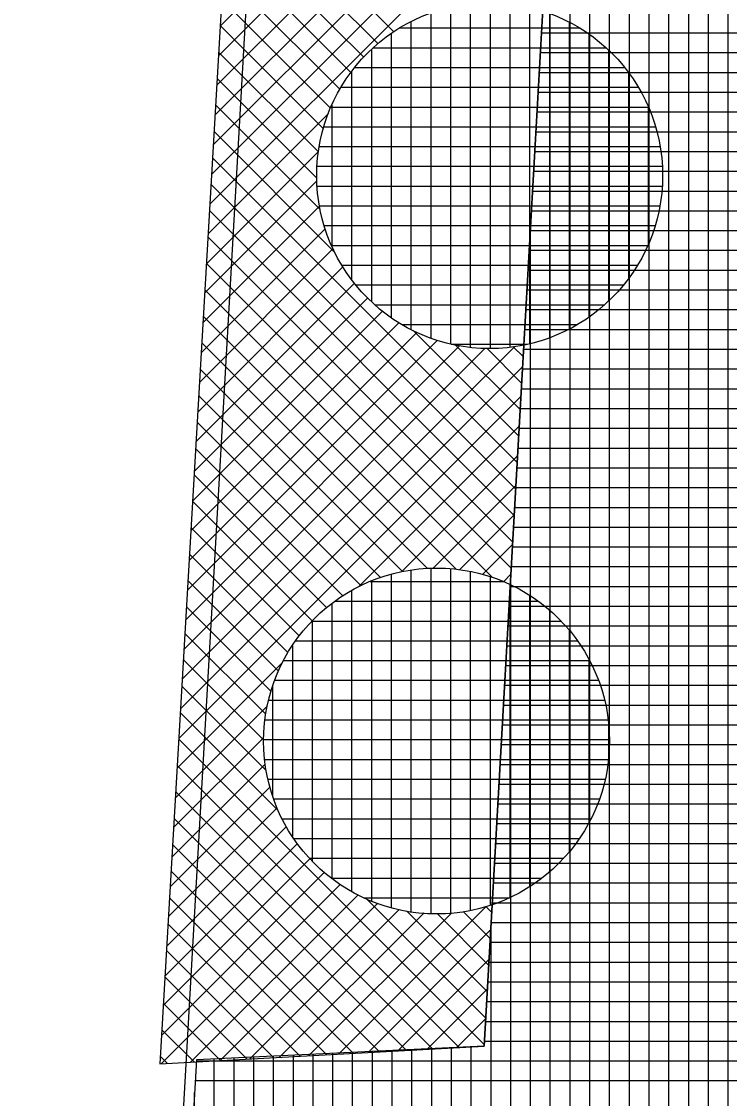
# Model space of a CAD drawing. Extents: x -565346 to -564154, y -1097386 to -1095620.
# Drawn here: x -564285.14 to -564277.98, y -1096906.57 to -1096895.68 of the extents above; entities that cross this region are included whole.
import ezdxf

# ---------------------------------------------------------------- set-up
doc = ezdxf.new("R2010")
doc.units = 0
for name, color, linetype in [('Vrstva 1', 7, 'Continuous'), ('Vrstva 41', 7, 'Continuous'), ('Vrstva 42', 7, 'Continuous'), ('Vrstva 43', 7, 'Continuous'), ('Vrstva 44', 7, 'Continuous')]:
    doc.layers.add(name, color=color, linetype=linetype)

msp = doc.modelspace()

# ---------------------------------------------------------------- linework, layer by layer
at = {"layer": 'Vrstva 1'}
msp.add_line((-564285.9, -1096948.97), (-564275.31, -1096762.41), dxfattribs=at)
at = {"layer": 'Vrstva 41'}
msp.add_lwpolyline([(-564270.26, -1096726.329), (-564273.28, -1096725.96), (-564283.74, -1096906.22), (-564280.461, -1096906.04), (-564278.386, -1096869.47)], close=True, dxfattribs=at)
at = {"layer": 'Vrstva 42'}
for p, q in [((-564280.403, -1096893.278), (-564283.148, -1096896.023)), ((-564280.614, -1096893.205), (-564283.131, -1096895.723)), ((-564279.902, -1096893.342), (-564283.183, -1096896.623)), ((-564280.163, -1096893.32), (-564283.166, -1096896.323)), ((-564279.748, -1096893.471), (-564283.201, -1096896.924)), ((-564279.765, -1096893.771), (-564283.218, -1096897.224)), ((-564279.782, -1096894.071), (-564283.235, -1096897.524)), ((-564283.037, -1096894.113), (-564281.372, -1096895.778)), ((-564283.053, -1096894.38), (-564281.533, -1096895.9)), ((-564283.068, -1096894.648), (-564281.678, -1096896.037)), ((-564283.084, -1096894.915), (-564281.808, -1096896.191)), ((-564283.1, -1096895.182), (-564281.921, -1096896.361)), ((-564283.115, -1096895.45), (-564282.014, -1096896.551)), ((-564283.131, -1096895.717), (-564282.086, -1096896.761)), ((-564283.146, -1096895.984), (-564282.135, -1096896.995)), ((-564283.162, -1096896.251), (-564282.153, -1096897.26)), ((-564283.177, -1096896.519), (-564282.119, -1096897.577)), ((-564282.035, -1096896.607), (-564283.253, -1096897.824)), ((-564283.193, -1096896.786), (-564281.972, -1096898.007)), ((-564282.134, -1096896.989), (-564283.27, -1096898.125)), ((-564283.208, -1096897.053), (-564280.126, -1096900.136)), ((-564282.151, -1096897.288), (-564283.288, -1096898.425)), ((-564283.224, -1096897.321), (-564280.141, -1096900.403)), ((-564282.124, -1096897.544), (-564283.305, -1096898.725)), ((-564283.239, -1096897.588), (-564280.156, -1096900.671)), ((-564282.069, -1096897.772), (-564283.323, -1096899.026)), ((-564283.255, -1096897.855), (-564280.172, -1096900.939)), ((-564281.989, -1096897.974), (-564283.34, -1096899.326)), ((-564281.889, -1096898.157), (-564283.357, -1096899.626)), ((-564283.27, -1096898.123), (-564280.187, -1096901.206)), ((-564281.771, -1096898.323), (-564283.375, -1096899.926)), ((-564283.286, -1096898.39), (-564280.375, -1096901.301)), ((-564281.637, -1096898.472), (-564283.392, -1096900.227)), ((-564281.488, -1096898.605), (-564283.41, -1096900.527)), ((-564281.322, -1096898.722), (-564283.427, -1096900.827)), ((-564283.301, -1096898.657), (-564280.742, -1096901.217)), ((-564281.139, -1096898.821), (-564283.444, -1096901.127)), ((-564281.177, -1096898.802), (-564280.111, -1096899.868)), ((-564280.149, -1096898.963), (-564283.514, -1096902.328)), ((-564280.704, -1096898.953), (-564283.479, -1096901.728)), ((-564280.935, -1096898.901), (-564283.462, -1096901.428)), ((-564283.317, -1096898.925), (-564281.033, -1096901.209)), ((-564280.748, -1096898.948), (-564280.096, -1096899.6)), ((-564280.165, -1096898.965), (-564280.065, -1096899.065)), ((-564280.448, -1096898.979), (-564283.497, -1096902.028)), ((-564280.432, -1096898.981), (-564280.08, -1096899.333)), ((-564280.071, -1096899.168), (-564283.532, -1096902.629)), ((-564283.332, -1096899.192), (-564281.286, -1096901.239)), ((-564280.088, -1096899.468), (-564283.549, -1096902.929)), ((-564283.348, -1096899.459), (-564281.508, -1096901.299)), ((-564283.363, -1096899.727), (-564281.708, -1096901.382)), ((-564280.105, -1096899.768), (-564281.73, -1096901.393)), ((-564283.379, -1096899.994), (-564281.889, -1096901.484)), ((-564280.122, -1096900.068), (-564281.294, -1096901.24)), ((-564283.394, -1096900.261), (-564282.053, -1096901.603)), ((-564280.139, -1096900.368), (-564280.977, -1096901.206)), ((-564283.41, -1096900.529), (-564282.2, -1096901.739)), ((-564280.156, -1096900.667), (-564280.71, -1096901.222)), ((-564283.425, -1096900.796), (-564282.331, -1096901.89)), ((-564280.173, -1096900.967), (-564280.476, -1096901.27)), ((-564283.441, -1096901.063), (-564282.446, -1096902.058)), ((-564283.456, -1096901.331), (-564282.544, -1096902.243)), ((-564280.19, -1096901.267), (-564280.265, -1096901.342)), ((-564283.472, -1096901.598), (-564282.618, -1096902.451)), ((-564283.487, -1096901.865), (-564282.67, -1096902.682)), ((-564282.505, -1096902.168), (-564283.566, -1096903.229)), ((-564283.503, -1096902.133), (-564282.693, -1096902.942)), ((-564283.518, -1096902.4), (-564282.666, -1096903.252)), ((-564282.658, -1096902.604), (-564283.584, -1096903.53)), ((-564283.534, -1096902.667), (-564282.548, -1096903.654)), ((-564282.692, -1096902.921), (-564283.601, -1096903.83)), ((-564283.549, -1096902.935), (-564280.46, -1096906.024)), ((-564282.676, -1096903.187), (-564283.619, -1096904.13)), ((-564283.565, -1096903.202), (-564280.713, -1096906.054)), ((-564282.628, -1096903.422), (-564283.636, -1096904.43)), ((-564283.58, -1096903.469), (-564280.981, -1096906.069)), ((-564282.556, -1096903.633), (-564283.654, -1096904.731)), ((-564283.596, -1096903.737), (-564281.249, -1096906.083)), ((-564282.463, -1096903.823), (-564283.671, -1096905.031)), ((-564282.351, -1096903.994), (-564283.688, -1096905.331)), ((-564283.611, -1096904.004), (-564281.517, -1096906.098)), ((-564282.222, -1096904.147), (-564283.706, -1096905.631)), ((-564282.077, -1096904.285), (-564283.723, -1096905.932)), ((-564283.627, -1096904.271), (-564281.786, -1096906.113)), ((-564281.916, -1096904.407), (-564283.728, -1096906.219)), ((-564281.737, -1096904.512), (-564283.429, -1096906.203)), ((-564283.642, -1096904.539), (-564282.054, -1096906.127)), ((-564281.54, -1096904.597), (-564283.13, -1096906.186)), ((-564280.44, -1096904.628), (-564281.933, -1096906.121)), ((-564281.644, -1096904.558), (-564280.445, -1096905.756)), ((-564280.441, -1096904.628), (-564280.384, -1096904.686)), ((-564281.322, -1096904.662), (-564282.83, -1096906.17)), ((-564281.068, -1096904.691), (-564282.531, -1096906.154)), ((-564280.79, -1096904.696), (-564282.232, -1096906.137)), ((-564281.246, -1096904.672), (-564280.43, -1096905.489)), ((-564280.932, -1096904.703), (-564280.415, -1096905.221)), ((-564280.672, -1096904.68), (-564280.399, -1096904.953)), ((-564283.658, -1096904.806), (-564282.322, -1096906.142)), ((-564280.394, -1096904.865), (-564281.633, -1096906.104)), ((-564283.673, -1096905.073), (-564282.59, -1096906.157)), ((-564280.411, -1096905.165), (-564281.334, -1096906.088)), ((-564283.689, -1096905.341), (-564282.858, -1096906.172)), ((-564280.428, -1096905.465), (-564281.035, -1096906.071)), ((-564283.704, -1096905.608), (-564283.126, -1096906.186)), ((-564280.445, -1096905.765), (-564280.735, -1096906.055)), ((-564283.72, -1096905.875), (-564283.394, -1096906.201)), ((-564283.736, -1096906.143), (-564283.662, -1096906.216))]:
    msp.add_line(p, q, dxfattribs=at)
at = {"layer": 'Vrstva 43'}
for p, q in [((-564277.99, -1096986.036), (-564277.99, -1096862.494)), ((-564278.19, -1096989.559), (-564278.19, -1096866.017)), ((-564278.39, -1096993.082), (-564278.39, -1096869.541)), ((-564278.59, -1096996.605), (-564278.59, -1096873.065)), ((-564278.79, -1097000.128), (-564278.79, -1096876.59)), ((-564278.99, -1097003.651), (-564278.99, -1096880.115)), ((-564279.19, -1097007.173), (-564279.19, -1096883.64)), ((-564279.39, -1097010.696), (-564279.39, -1096887.165)), ((-564279.59, -1097014.219), (-564279.59, -1096890.689)), ((-564279.79, -1097017.742), (-564279.79, -1096894.214)), ((-564279.879, -1096895.79), (-564272.868, -1096895.79)), ((-564279.891, -1096895.99), (-564272.879, -1096895.99)), ((-564279.902, -1096896.19), (-564272.89, -1096896.19)), ((-564279.913, -1096896.39), (-564272.902, -1096896.39)), ((-564279.925, -1096896.59), (-564272.913, -1096896.59)), ((-564279.936, -1096896.79), (-564272.924, -1096896.79)), ((-564279.947, -1096896.99), (-564272.936, -1096896.99)), ((-564279.959, -1096897.19), (-564272.947, -1096897.19)), ((-564279.97, -1096897.39), (-564272.958, -1096897.39)), ((-564279.982, -1096897.59), (-564272.97, -1096897.59)), ((-564279.99, -1097021.265), (-564279.99, -1096897.739)), ((-564279.993, -1096897.79), (-564272.981, -1096897.79)), ((-564280.004, -1096897.99), (-564272.993, -1096897.99)), ((-564280.016, -1096898.19), (-564273.004, -1096898.19)), ((-564280.027, -1096898.39), (-564273.015, -1096898.39)), ((-564280.038, -1096898.59), (-564273.027, -1096898.59)), ((-564280.05, -1096898.79), (-564273.038, -1096898.79)), ((-564280.061, -1096898.99), (-564273.049, -1096898.99)), ((-564280.072, -1096899.19), (-564273.061, -1096899.19)), ((-564280.084, -1096899.39), (-564273.072, -1096899.39)), ((-564280.095, -1096899.59), (-564273.083, -1096899.59)), ((-564280.106, -1096899.79), (-564273.095, -1096899.79)), ((-564280.118, -1096899.99), (-564273.106, -1096899.99)), ((-564280.129, -1096900.19), (-564273.117, -1096900.19)), ((-564280.14, -1096900.39), (-564273.129, -1096900.39)), ((-564280.152, -1096900.59), (-564273.14, -1096900.59)), ((-564280.163, -1096900.79), (-564273.151, -1096900.79)), ((-564280.174, -1096900.99), (-564273.163, -1096900.99)), ((-564280.186, -1096901.19), (-564273.174, -1096901.19)), ((-564280.19, -1097024.788), (-564280.19, -1096901.264)), ((-564280.197, -1096901.39), (-564273.186, -1096901.39)), ((-564280.209, -1096901.59), (-564273.197, -1096901.59)), ((-564280.22, -1096901.79), (-564273.208, -1096901.79)), ((-564280.231, -1096901.99), (-564273.22, -1096901.99)), ((-564280.243, -1096902.19), (-564273.231, -1096902.19)), ((-564280.254, -1096902.39), (-564273.242, -1096902.39)), ((-564280.265, -1096902.59), (-564273.254, -1096902.59)), ((-564280.277, -1096902.79), (-564273.265, -1096902.79)), ((-564280.288, -1096902.99), (-564273.276, -1096902.99)), ((-564280.299, -1096903.19), (-564273.288, -1096903.19)), ((-564280.311, -1096903.39), (-564273.299, -1096903.39)), ((-564280.322, -1096903.59), (-564273.31, -1096903.59)), ((-564280.333, -1096903.79), (-564273.322, -1096903.79)), ((-564280.345, -1096903.99), (-564273.333, -1096903.99)), ((-564280.356, -1096904.19), (-564273.344, -1096904.19)), ((-564280.367, -1096904.39), (-564273.356, -1096904.39)), ((-564280.379, -1096904.59), (-564273.367, -1096904.59)), ((-564280.39, -1097028.31), (-564280.39, -1096904.789)), ((-564280.39, -1096904.79), (-564273.379, -1096904.79)), ((-564280.401, -1096904.99), (-564273.39, -1096904.99)), ((-564280.413, -1096905.19), (-564273.401, -1096905.19)), ((-564280.424, -1096905.39), (-564273.413, -1096905.39)), ((-564280.435, -1096905.59), (-564273.424, -1096905.59)), ((-564280.447, -1096905.79), (-564273.435, -1096905.79)), ((-564280.59, -1097031.833), (-564280.59, -1096906.046)), ((-564280.458, -1096905.99), (-564273.447, -1096905.99)), ((-564282.79, -1096930.948), (-564282.79, -1096906.152)), ((-564282.59, -1096930.96), (-564282.59, -1096906.142)), ((-564282.39, -1096930.971), (-564282.39, -1096906.133)), ((-564282.19, -1097060.016), (-564282.19, -1096906.123)), ((-564281.99, -1097056.493), (-564281.99, -1096906.114)), ((-564281.79, -1097052.97), (-564281.79, -1096906.104)), ((-564281.59, -1097049.447), (-564281.59, -1096906.094)), ((-564281.39, -1097045.925), (-564281.39, -1096906.085)), ((-564281.19, -1097042.402), (-564281.19, -1096906.075)), ((-564280.99, -1097038.879), (-564280.99, -1096906.065)), ((-564280.79, -1097035.356), (-564280.79, -1096906.056)), ((-564283.371, -1096906.19), (-564273.458, -1096906.19)), ((-564283.19, -1096930.926), (-564283.19, -1096906.171)), ((-564282.99, -1096930.937), (-564282.99, -1096906.162)), ((-564283.383, -1096906.39), (-564273.469, -1096906.39)), ((-564283.39, -1096930.914), (-564283.39, -1096906.509))]:
    msp.add_line(p, q, dxfattribs=at)
msp.add_lwpolyline([(-564272.07, -1096706.16), (-564273.28, -1096725.96), (-564270.26, -1096726.329), (-564278.386, -1096869.47), (-564280.461, -1096906.04), (-564283.37, -1096906.18), (-564284.87, -1096930.83)], dxfattribs=at)
at = {"layer": 'Vrstva 44'}
for p, q in [((-564281, -1096895.59), (-564281, -1096898.877)), ((-564280.8, -1096895.532), (-564280.8, -1096898.938)), ((-564280.6, -1096895.497), (-564280.6, -1096898.972)), ((-564280.4, -1096895.485), (-564280.4, -1096898.982)), ((-564280.2, -1096895.496), (-564280.2, -1096898.97)), ((-564280, -1096895.533), (-564280, -1096898.935)), ((-564281.2, -1096895.676), (-564281.2, -1096898.792)), ((-564279.8, -1096895.594), (-564279.8, -1096898.876)), ((-564279.6, -1096895.681), (-564279.6, -1096898.787)), ((-564281.4, -1096895.798), (-564281.4, -1096898.67)), ((-564281.313, -1096895.74), (-564279.496, -1096895.74)), ((-564279.4, -1096895.802), (-564279.4, -1096898.666)), ((-564281.6, -1096895.957), (-564281.6, -1096898.51)), ((-564281.58, -1096895.94), (-564279.228, -1096895.94)), ((-564279.2, -1096895.965), (-564279.2, -1096898.502)), ((-564281.8, -1096896.181), (-564281.8, -1096898.286)), ((-564281.767, -1096896.14), (-564279.039, -1096896.14)), ((-564279, -1096896.192), (-564279, -1096898.279)), ((-564281.908, -1096896.34), (-564278.901, -1096896.34)), ((-564282.008, -1096896.54), (-564278.797, -1096896.54)), ((-564282, -1096896.52), (-564282, -1096897.951)), ((-564278.8, -1096896.534), (-564278.8, -1096897.93)), ((-564282.08, -1096896.74), (-564278.726, -1096896.74)), ((-564282.127, -1096896.94), (-564278.68, -1096896.94)), ((-564282.151, -1096897.14), (-564278.658, -1096897.14)), ((-564282.149, -1096897.34), (-564278.657, -1096897.34)), ((-564282.125, -1096897.54), (-564278.681, -1096897.54)), ((-564282.077, -1096897.74), (-564278.73, -1096897.74)), ((-564282.004, -1096897.94), (-564278.804, -1096897.94)), ((-564281.899, -1096898.14), (-564278.907, -1096898.14)), ((-564281.758, -1096898.34), (-564279.05, -1096898.34)), ((-564281.566, -1096898.54), (-564279.24, -1096898.54)), ((-564281.291, -1096898.74), (-564279.514, -1096898.74)), ((-564280.792, -1096898.94), (-564280.022, -1096898.94)), ((-564281.2, -1096901.225), (-564281.2, -1096904.683)), ((-564281, -1096901.207), (-564281, -1096904.703)), ((-564280.8, -1096901.212), (-564280.8, -1096904.697)), ((-564280.6, -1096901.238), (-564280.6, -1096904.669)), ((-564281.613, -1096901.34), (-564280.265, -1096901.34)), ((-564281.6, -1096901.334), (-564281.6, -1096904.575)), ((-564281.4, -1096901.266), (-564281.4, -1096904.642)), ((-564280.4, -1096901.291), (-564280.4, -1096904.616)), ((-564281.8, -1096901.431), (-564281.8, -1096904.477)), ((-564280.2, -1096901.371), (-564280.2, -1096904.538)), ((-564282, -1096901.561), (-564282, -1096904.346)), ((-564281.97, -1096901.54), (-564279.914, -1096901.54)), ((-564280, -1096901.48), (-564280, -1096904.428)), ((-564279.8, -1096901.63), (-564279.8, -1096904.279)), ((-564282.2, -1096901.741), (-564282.2, -1096904.167)), ((-564282.199, -1096901.74), (-564279.683, -1096901.74)), ((-564279.6, -1096901.83), (-564279.6, -1096904.075)), ((-564282.4, -1096901.991), (-564282.4, -1096903.918)), ((-564282.367, -1096901.94), (-564279.517, -1096901.94)), ((-564279.4, -1096902.128), (-564279.4, -1096903.778)), ((-564282.488, -1096902.14), (-564279.394, -1096902.14)), ((-564282.579, -1096902.34), (-564279.305, -1096902.34)), ((-564282.6, -1096902.4), (-564282.6, -1096903.512)), ((-564282.641, -1096902.54), (-564279.243, -1096902.54)), ((-564282.677, -1096902.74), (-564279.205, -1096902.74)), ((-564279.2, -1096902.802), (-564279.2, -1096903.112)), ((-564282.689, -1096902.94), (-564279.193, -1096902.94)), ((-564282.68, -1096903.14), (-564279.203, -1096903.14)), ((-564282.648, -1096903.34), (-564279.237, -1096903.34)), ((-564282.589, -1096903.54), (-564279.294, -1096903.54)), ((-564282.503, -1096903.74), (-564279.379, -1096903.74)), ((-564282.386, -1096903.94), (-564279.498, -1096903.94)), ((-564282.226, -1096904.14), (-564279.655, -1096904.14)), ((-564282.008, -1096904.34), (-564279.875, -1096904.34)), ((-564281.677, -1096904.54), (-564280.204, -1096904.54))]:
    msp.add_line(p, q, dxfattribs=at)
for centre in [(-564280.404, -1096897.234), (-564280.941, -1096902.954)]:
    msp.add_circle(centre, 1.75, dxfattribs=at)

doc.saveas('drawing.dxf')
